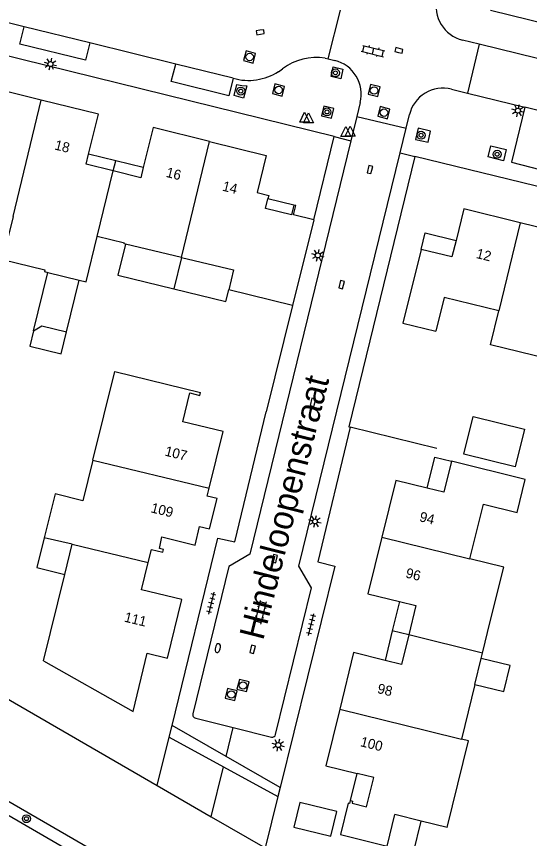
# Model space of a CAD drawing. Extents: x 128000 to 131008, y 398996 to 402500.
# Drawn here: x 128043.1 to 128094.7, y 399274.1 to 399356.7 of the extents above; entities that cross this region are included whole.
import ezdxf

# ---------------------------------------------------------------- set-up
doc = ezdxf.new("R2010")
doc.units = 0
for name, color, linetype in [('gg-afsc-erfafscheiding', 7, 'Continuous'), ('gg-anno-huisnummerreeks BGT', 7, 'Continuous'), ('gg-anno-openbare ruimte label', 7, 'Continuous'), ('gg-bbg-gedigitaliseerde bebouwing', 7, 'Continuous'), ('gg-bbg-gedigitaliseerde bijgebouw', 7, 'Continuous'), ('gg-bbg-hoofdgebouw', 7, 'Continuous'), ('gg-bbg-luifel en loopbrug', 7, 'Continuous'), ('gg-bbg-tussenscheiding', 7, 'Continuous'), ('gg-knt-BGT kruinlijn', 7, 'Continuous'), ('gg-knt-bovenkant onderkant talud', 7, 'Continuous'), ('gg-knt-verharding', 7, 'Continuous'), ('gg-knt-verharding nz', 7, 'Continuous'), ('gg-kntw-beschoeiing', 7, 'Continuous'), ('gt-grn-groengrens', 7, 'Continuous'), ('gt-grn-vlakafsluiter', 7, 'Continuous'), ('gt-grn-weggrens', 7, 'Continuous'), ('gt-symb-boom', 7, 'Continuous'), ('gt-symb-brandkraan', 7, 'Continuous'), ('gt-symb-klinker verharding', 7, 'Continuous'), ('gt-symb-kolk', 7, 'Continuous'), ('gt-symb-lichtmast', 7, 'Continuous'), ('gt-symb-rioolschacht', 7, 'Continuous'), ('gt-symb-tegel verharding', 7, 'Continuous'), ('gt-symb-waterafsluiter', 7, 'Continuous')]:
    doc.layers.add(name, color=color, linetype=linetype)

# ---------------------------------------------------------------- blocks, each defined once
blk = doc.blocks.new('gt0-KOLK')
at = {"layer": 'gt-symb-kolk'}
blk.add_lwpolyline([(0, 0), (0.375, 0), (0.375, 0.4), (-0.375, 0.4), (-0.375, 0), (0, 0)], dxfattribs=at)
blk = doc.blocks.new('gt0-KL1')
at = {"layer": 'gt-symb-klinker verharding'}
for p, q in [((-1.15, 0.3), (1.15, 0.3)), ((-1, -0.3), (-1, 0.3)), ((-0.5, 0.3), (-0.5, 0.45)), ((0, -0.3), (0, 0.3)), ((0.5, 0.3), (0.5, 0.45)), ((1, -0.3), (1, 0.3)), ((-1.15, -0.3), (1.15, -0.3)), ((-0.5, -0.45), (-0.5, -0.3)), ((0.5, -0.45), (0.5, -0.3))]:
    blk.add_line(p, q, dxfattribs=at)
blk = doc.blocks.new('gt0-BOOM')
at = {"layer": 'gt-symb-boom'}
for radius in [0.4, 0.2]:
    blk.add_circle((0, 0), radius, dxfattribs=at)
blk = doc.blocks.new('gt0-RS')
at = {"layer": 'gt-symb-rioolschacht'}
blk.add_lwpolyline([(-0.5, -0.5), (0.5, -0.5), (0.5, 0.5), (-0.5, 0.5)], close=True, dxfattribs=at)
blk.add_circle((0, 0), 0.375, dxfattribs=at)
blk = doc.blocks.new('gt0-LMAST')
at = {"layer": 'gt-symb-lichtmast'}
for p, q in [((-0.182, 0.173), (-0.447, 0.438)), ((-0.005, 0.246), (-0.005, 0.621)), ((0.172, 0.173), (0.437, 0.438)), ((-0.255, -0.004), (-0.63, -0.004)), ((-0.182, -0.181), (-0.447, -0.446)), ((-0.005, -0.254), (-0.005, -0.629)), ((0.437, -0.446), (0.172, -0.181)), ((0.245, -0.004), (0.62, -0.004))]:
    blk.add_line(p, q, dxfattribs=at)
blk.add_circle((-0.005, -0.004), 0.25, dxfattribs=at)
blk = doc.blocks.new('gt0-WAFSL')
at = {"layer": 'gt-symb-waterafsluiter'}
for p, q in [((-0.5, -0.333), (0, 0.667)), ((0, 0.667), (0.5, -0.333)), ((0.5, -0.333), (-0.5, -0.333))]:
    blk.add_line(p, q, dxfattribs=at)
blk = doc.blocks.new('gt0-BR')
at = {"layer": 'gt-symb-brandkraan'}
for centre, radius, start, end in [((-0.244, 0), 0.206, 107.56694, 252.43307), ((0.599, -2.664), 3, 106.89205, 107.56694), ((0, -0.691), 0.938, 73.10799, 106.89205), ((-0.599, -2.664), 3, 72.43309, 73.10799), ((0.244, 0), 0.206, 287.56695, 72.43309), ((0.599, 2.664), 3, 252.43307, 253.10797), ((0, 0.691), 0.938, 253.10797, 286.89206), ((-0.599, 2.664), 3, 286.89206, 287.56695)]:
    blk.add_arc(centre, radius, start, end, dxfattribs=at)
blk = doc.blocks.new('gt0-TEG1')
at = {"layer": 'gt-symb-tegel verharding'}
for p, q in [((-1.125, 0), (1.125, 0)), ((-0.9, -0.25), (-0.9, 0.25)), ((-0.45, -0.25), (-0.45, 0.25)), ((0, -0.25), (0, 0.25)), ((0.45, -0.25), (0.45, 0.25)), ((0.9, -0.25), (0.9, 0.25))]:
    blk.add_line(p, q, dxfattribs=at)

msp = doc.modelspace()

# ---------------------------------------------------------------- linework, layer by layer
at = {"layer": 'gg-afsc-erfafscheiding'}
for p, q in [((128070.893, 399327.682), (128068.247, 399317.005)), ((128085.417, 399313.315), (128076.7, 399315.473)), ((128058.496, 399284.31), (128058.79, 399285.49)), ((128057.284, 399279.447), (128058.496, 399284.31))]:
    msp.add_line(p, q, dxfattribs=at)
msp.add_lwpolyline([(128083.2, 399342.66), (128076.556, 399315.509), (128076.7, 399315.473)], dxfattribs=at)
at = {"layer": 'gg-bbg-gedigitaliseerde bebouwing'}
for p, q in [((128059.726, 399332.519), (128054.096, 399333.859)), ((128046.287, 399331.013), (128049.453, 399330.236)), ((128070.893, 399327.682), (128064.485, 399329.263)), ((128048.745, 399303.705), (128045.937, 399304.336)), ((128047.995, 399300.659), (128048.745, 399303.705)), ((128045.856, 399291.978), (128047.995, 399300.659)), ((128090.004, 399292.768), (128090.778, 399295.926)), ((128089.872, 399292.231), (128090.004, 399292.768)), ((128089.229, 399289.609), (128089.872, 399292.231)), ((128089.229, 399289.609), (128087.882, 399284.119)), ((128080.405, 399273.377), (128081.178, 399276.529))]:
    msp.add_line(p, q, dxfattribs=at)
for points in [[(128042.8, 399336.612), (128041.751, 399332.306), (128046.011, 399331.268)], [(128049.453, 399330.236), (128050.144, 399330.066), (128051.264, 399334.631)], [(128054.096, 399333.859), (128053.984, 399333.886), (128054.002, 399333.963), (128051.264, 399334.631)], [(128059.726, 399332.519), (128064.976, 399331.269), (128064.485, 399329.263)], [(128046.011, 399331.268), (128045.968, 399331.091), (128046.287, 399331.013)], [(128091.621, 399327.138), (128086.126, 399328.485), (128085.29, 399325.09)], [(128099.436, 399321.621), (128090.787, 399323.741), (128091.621, 399327.138)], [(128050.825, 399312.142), (128053.019, 399321.043), (128061.657, 399318.936)], [(128050.825, 399312.142), (128049.823, 399308.074), (128047.027, 399308.764), (128045.937, 399304.336)], [(128088.735, 399302.238), (128090.081, 399307.723), (128093.468, 399306.893), (128094.281, 399310.212), (128086.862, 399312.033)], [(128090.778, 399295.926), (128092.147, 399301.382), (128088.735, 399302.238)], [(128086.435, 399275.24), (128088.569, 399283.951), (128087.882, 399284.119)], [(128076.656, 399277.636), (128076.491, 399277.676), (128075.719, 399274.525), (128080.405, 399273.377)]]:
    msp.add_lwpolyline(points, dxfattribs=at)
at = {"layer": 'gg-bbg-gedigitaliseerde bijgebouw'}
for points in [[(128044.857, 399325.145), (128045.703, 399325.659), (128048.19, 399325.053)], [(128044.857, 399325.145), (128044.48, 399323.596), (128047.647, 399322.824), (128048.19, 399325.053)], [(128071.619, 399277.754), (128071.011, 399275.276), (128074.736, 399274.363), (128075.344, 399276.841), (128071.619, 399277.754)]]:
    msp.add_lwpolyline(points, dxfattribs=at)
at = {"layer": 'gg-bbg-hoofdgebouw'}
for p, q in [((128088.11, 399337.39), (128087.335, 399334.232)), ((128093.795, 399335.995), (128088.11, 399337.39)), ((128073.024, 399336.303), (128070.893, 399327.682)), ((128099.48, 399334.6), (128093.795, 399335.995)), ((128081.27, 399310.1), (128079.875, 399304.41)), ((128084.437, 399309.323), (128081.27, 399310.1)), ((128079.875, 399304.41), (128078.48, 399298.72)), ((128078.48, 399298.72), (128081.65, 399297.955)), ((128077.03, 399292.81), (128075.635, 399287.12)), ((128080.196, 399292.033), (128077.03, 399292.81)), ((128076.656, 399277.636), (128076.731, 399277.942)), ((128083.829, 399275.879), (128081.178, 399276.529)), ((128086.435, 399275.24), (128083.829, 399275.879))]:
    msp.add_line(p, q, dxfattribs=at)
for points in [[(128045.639, 399348.319), (128039.97, 399349.71), (128038.981, 399345.69)], [(128050.391, 399342.89), (128051.38, 399346.91), (128045.639, 399348.319)], [(128062.549, 399344.169), (128056.87, 399345.56), (128055.889, 399341.54)], [(128062.549, 399344.169), (128068.26, 399342.77), (128067.34, 399339.04), (128068.51, 399338.75), (128068.427, 399338.416)], [(128052.867, 399341.202), (128050.14, 399341.871), (128050.391, 399342.89)], [(128055.889, 399341.54), (128055.64, 399340.521), (128052.867, 399341.202)], [(128071.019, 399337.777), (128070.776, 399336.797), (128068.185, 399337.44), (128068.427, 399338.416)], [(128073.024, 399336.303), (128071.005, 399336.802), (128071.233, 399337.724), (128071.019, 399337.777)], [(128087.335, 399334.232), (128086.926, 399332.563), (128083.817, 399333.326)], [(128083.817, 399333.326), (128081.991, 399325.897), (128085.29, 399325.09)], [(128062.505, 399309.322), (128063.91, 399315.02), (128059.86, 399316.01), (128060.566, 399318.895), (128061.586, 399318.645), (128061.657, 399318.936)], [(128086.862, 399312.033), (128086.097, 399308.916), (128084.437, 399309.323)], [(128056.394, 399301.859), (128056.716, 399303.16), (128057.843, 399302.885), (128057.914, 399303.176), (128057.517, 399303.273), (128057.759, 399304.438), (128061.1, 399303.62), (128061.558, 399305.479), (128062.535, 399305.238), (128063.307, 399308.291), (128062.311, 399308.536), (128062.505, 399309.322)], [(128045.856, 399291.978), (128054.873, 399286.884), (128056.291, 399292.761), (128058.341, 399292.26), (128059.76, 399298.14), (128055.72, 399299.13), (128056.394, 399301.859)], [(128081.65, 399297.955), (128083.305, 399297.555), (128082.586, 399294.597)], [(128082.586, 399294.597), (128081.857, 399291.626), (128080.196, 399292.033)], [(128075.635, 399287.12), (128074.24, 399281.43), (128077.396, 399280.656)], [(128076.731, 399277.942), (128076.935, 399277.892), (128076.884, 399277.683), (128078.341, 399277.327), (128079.057, 399280.249), (128077.396, 399280.656)]]:
    msp.add_lwpolyline(points, dxfattribs=at)
at = {"layer": 'gg-bbg-luifel en loopbrug'}
for p, q in [((128053.14, 399342.215), (128050.391, 399342.89)), ((128052.867, 399341.202), (128053.14, 399342.215)), ((128055.889, 399341.54), (128053.14, 399342.215)), ((128071.019, 399337.777), (128068.427, 399338.416)), ((128059.726, 399332.519), (128058.954, 399329.348)), ((128044.857, 399325.145), (128046.287, 399331.013)), ((128048.19, 399325.053), (128049.453, 399330.236)), ((128081.65, 399297.955), (128080.925, 399295.003)), ((128080.925, 399295.003), (128080.196, 399292.033)), ((128082.586, 399294.597), (128080.925, 399295.003)), ((128076.731, 399277.942), (128077.396, 399280.656))]:
    msp.add_line(p, q, dxfattribs=at)
for points in [[(128083.817, 399333.326), (128084.225, 399334.986), (128087.335, 399334.232)], [(128054.096, 399333.859), (128053.331, 399330.718), (128058.954, 399329.348)], [(128058.954, 399329.348), (128064.195, 399328.071), (128064.485, 399329.263)], [(128089.052, 399316.519), (128094.213, 399315.257), (128093.288, 399311.474), (128088.127, 399312.737), (128089.052, 399316.519)], [(128084.437, 399309.323), (128085.201, 399312.441), (128086.862, 399312.033)], [(128045.937, 399304.336), (128045.191, 399301.362), (128047.995, 399300.659)], [(128089.229, 399289.609), (128092.143, 399288.894), (128092.786, 399291.516), (128089.872, 399292.231)], [(128080.405, 399273.377), (128083.056, 399272.727), (128083.829, 399275.879)]]:
    msp.add_lwpolyline(points, dxfattribs=at)
at = {"layer": 'gg-bbg-tussenscheiding'}
for p, q in [((128042.8, 399336.612), (128045.639, 399348.319)), ((128059.726, 399332.519), (128062.549, 399344.169)), ((128051.264, 399334.631), (128052.867, 399341.202)), ((128093.795, 399335.995), (128091.621, 399327.138)), ((128050.825, 399312.142), (128062.505, 399309.322)), ((128079.875, 399304.41), (128088.735, 399302.238)), ((128048.745, 399303.705), (128056.394, 399301.859)), ((128090.004, 399292.768), (128082.586, 399294.597))]:
    msp.add_line(p, q, dxfattribs=at)
msp.add_lwpolyline([(128075.635, 399287.12), (128084.486, 399284.951), (128087.882, 399284.119)], dxfattribs=at)
at = {"layer": 'gg-knt-BGT kruinlijn'}
for p, q in [((128058.496, 399284.31), (128063.957, 399281.324)), ((128063.957, 399281.324), (128069.416, 399278.34))]:
    msp.add_line(p, q, dxfattribs=at)
at = {"layer": 'gg-knt-bovenkant onderkant talud'}
msp.add_line((128000, 399300.881), (128056.572, 399268.252), dxfattribs=at)
at = {"layer": 'gg-knt-verharding'}
for p, q in [((128075.07, 399344.66), (128018, 399358.72)), ((128043.919, 399355.694), (128033.694, 399358.214)), ((128074.485, 399352.472), (128075.703, 399357.354)), ((128144.28, 399344.21), (128090.8, 399357.32)), ((128059.158, 399351.939), (128050.52, 399354.068)), ((128089.645, 399353.937), (128087.999, 399354.34)), ((128089.645, 399353.937), (128088.484, 399349.033)), ((128095.533, 399352.493), (128089.645, 399353.937)), ((128074.17, 399352.55), (128074.485, 399352.472)), ((128074.485, 399352.472), (128075.141, 399352.309)), ((128069.49, 399351.18), (128069.901, 399351.48)), ((128086.87, 399349.43), (128088.484, 399349.033)), ((128088.484, 399349.033), (128094.254, 399347.613)), ((128077.7, 399348.08), (128077.359, 399346.684)), ((128077.359, 399346.684), (128076.762, 399344.243)), ((128077.359, 399346.684), (128082.307, 399345.496)), ((128082.307, 399345.496), (128082.641, 399346.861)), ((128081.703, 399343.029), (128082.307, 399345.496)), ((128073.024, 399336.303), (128075.07, 399344.66)), ((128140.46, 399328.65), (128083.2, 399342.66)), ((128061.16, 399286.23), (128064.93, 399285.29)), ((128064.215, 399282.365), (128058.79, 399285.49)), ((128064.93, 399285.29), (128068.78, 399284.33)), ((128069.64, 399279.24), (128064.215, 399282.365))]:
    msp.add_line(p, q, dxfattribs=at)
for points in [[(128050.52, 399354.068), (128050.083, 399352.324), (128043.481, 399353.938), (128043.919, 399355.694)], [(128064.923, 399350.517), (128064.501, 399348.745), (128058.698, 399350.178), (128059.158, 399351.939)], [(128075.737, 399350.452), (128074.766, 399350.7), (128074.981, 399351.653), (128075.96, 399351.432), (128075.737, 399350.452)], [(128065.313, 399349.894), (128065.798, 399349.799), (128066.292, 399349.759), (128065.981, 399348.508), (128065.02, 399348.779), (128065.313, 399349.894)], [(128074.056, 399347.714), (128073.82, 399346.754), (128074.799, 399346.502), (128075.043, 399347.474), (128074.056, 399347.714)], [(128094.254, 399347.613), (128092.894, 399342.071), (128097.687, 399340.863), (128099.059, 399346.43)], [(128084.774, 399345.206), (128083.518, 399345.499), (128083.26, 399344.365), (128084.516, 399344.087), (128084.774, 399345.206)], [(128076.762, 399344.243), (128066.6, 399302.7), (128064.49, 399301.46), (128060.88, 399286.669)], [(128069.2, 399284.58), (128072.8, 399299.31), (128071.54, 399301.51), (128081.703, 399343.029)], [(128090.549, 399342.62), (128090.84, 399343.725), (128092.365, 399343.349), (128092.089, 399342.236), (128090.549, 399342.62)], [(128058.79, 399285.49), (128063.4, 399304.31), (128065.11, 399303.93), (128068.247, 399317.005)], [(128076.7, 399315.473), (128073.43, 399301.93), (128075.151, 399301.49), (128069.64, 399279.24)]]:
    msp.add_lwpolyline(points, dxfattribs=at)
for centre, radius, start, end in [((128088.846, 399357.75), 3.514, 166.34527, 256.05798), ((128073.36, 399346.732), 5.875, 82.07236, 126.06959), ((128074.308, 399348.916), 3.493, 346.14608, 76.21083), ((128066.464, 399355.965), 5.661, 254.20678, 302.31328), ((128086.039, 399346.033), 3.497, 76.24663, 166.30841), ((128061.217, 399286.575), 0.35, 164.41281, 260.64773), ((128068.869, 399284.658), 0.34, 254.82249, 346.70295)]:
    msp.add_arc(centre, radius, start, end, dxfattribs=at)
at = {"layer": 'gg-knt-verharding nz'}
for p, q in [((128050.52, 399354.068), (128043.919, 399355.694)), ((128064.923, 399350.517), (128059.158, 399351.939)), ((128099.059, 399346.43), (128094.254, 399347.613))]:
    msp.add_line(p, q, dxfattribs=at)
at = {"layer": 'gg-kntw-beschoeiing'}
for p, q in [((128007.427, 399308.249), (128057.284, 399279.447)), ((128000, 399302.245), (128057.219, 399269.29)), ((128057.284, 399279.447), (128062.729, 399276.301)), ((128062.729, 399276.301), (128068.13, 399273.181))]:
    msp.add_line(p, q, dxfattribs=at)
at = {"layer": 'gt-grn-groengrens'}
msp.add_line((128062.729, 399276.301), (128063.957, 399281.324), dxfattribs=at)
at = {"layer": 'gt-grn-vlakafsluiter'}
for p, q in [((128069.64, 399279.24), (128069.416, 399278.34)), ((128069.416, 399278.34), (128068.13, 399273.181))]:
    msp.add_line(p, q, dxfattribs=at)
at = {"layer": 'gt-grn-weggrens'}
for p, q in [((128075.07, 399344.66), (128076.762, 399344.243)), ((128081.703, 399343.029), (128083.2, 399342.66)), ((128064.215, 399282.365), (128064.93, 399285.29))]:
    msp.add_line(p, q, dxfattribs=at)

# ---------------------------------------------------------------- block references
at = {"layer": 'gt-symb-boom'}
for p in [(128075.211, 399351.059), (128065.69, 399349.229), (128074.36, 399347.131), (128083.818, 399344.792), (128091.465, 399342.883), (128044.146, 399276.124)]:
    msp.add_blockref('gt0-BOOM', p, dxfattribs=at)
at = {"layer": 'gt-symb-brandkraan', "rotation": 76.17220496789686}
msp.add_blockref('gt0-BR', (128063.378, 399293.264), dxfattribs=at)
at = {"layer": 'gt-symb-klinker verharding'}
for p, rotation in [((128079, 399353.245), -13.772145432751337), ((128067.704, 399296.855), 76.17220496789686)]:
    msp.add_blockref('gt0-KL1', p, dxfattribs=dict(at, rotation=rotation))
at = {"layer": 'gt-symb-kolk'}
for p, rotation in [((128067.625, 399355.345), -171.950938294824), ((128081.541, 399353.116), -13.827795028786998), ((128078.869, 399341.3), 76.22785456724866), ((128076.023, 399329.731), 76.22785456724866), ((128073.141, 399317.907), 76.22785456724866), ((128069.29, 399302.202), 76.22785456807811), ((128067.07, 399293.099), 76.22785456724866)]:
    msp.add_blockref('gt0-KOLK', p, dxfattribs=dict(at, rotation=rotation))
at = {"layer": 'gt-symb-lichtmast'}
for p, rotation in [((128046.565, 399351.941), -13.827795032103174), ((128093.551, 399347.269), 76.22785456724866), ((128073.43, 399332.727), 76.22785456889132), ((128073.152, 399305.995), 76.22785456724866), ((128069.457, 399283.528), 76.22785456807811)]:
    msp.add_blockref('gt0-LMAST', p, dxfattribs=dict(at, rotation=rotation))
at = {"layer": 'gt-symb-rioolschacht'}
for p, rotation in [((128066.585, 399352.654), -13.772145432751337), ((128069.495, 399349.338), -13.77214542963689), ((128079.091, 399349.292), -13.772145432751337), ((128080.088, 399347.061), -13.772145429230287), ((128065.915, 399289.506), 76.17220496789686), ((128064.741, 399288.6), 76.17220496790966)]:
    msp.add_blockref('gt0-RS', p, dxfattribs=dict(at, rotation=rotation))
at = {"layer": 'gt-symb-tegel verharding', "rotation": 76.17220496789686}
for p in [(128062.737, 399297.777), (128072.773, 399295.625)]:
    msp.add_blockref('gt0-TEG1', p, dxfattribs=at)
at = {"layer": 'gt-symb-waterafsluiter'}
for p in [(128072.115, 399346.431), (128072.512, 399346.377), (128076.252, 399345.005), (128076.699, 399345.049)]:
    msp.add_blockref('gt0-WAFSL', p, dxfattribs=at)

# ---------------------------------------------------------------- texts
at = {"layer": 'gg-anno-huisnummerreeks BGT'}
for s, rotation, p in [('18', 346.2, (128046.912, 399343.372)), ('16', 346.2, (128058.113, 399340.622)), ('14', 346.2, (128063.773, 399339.236)), ('12', 346.2, (128089.289, 399332.467)), ('107', 346.2, (128057.996, 399312.613)), ('109', 346.2, (128056.592, 399306.916)), ('94', 346.2, (128083.588, 399306.019)), ('96', 346.2, (128082.201, 399300.364)), ('111', 346.4, (128053.914, 399295.936)), ('98', 346.2, (128079.356, 399288.764)), ('100', 346.2, (128077.646, 399283.418))]:
    msp.add_text(s, height=1, rotation=rotation, dxfattribs=at).set_placement(p)
at = {"layer": 'gg-anno-openbare ruimte label'}
msp.add_text('Hindeloopenstraat', height=2.5, rotation=75.8, dxfattribs=at).set_placement((128067.941, 399293.96))

doc.saveas('drawing.dxf')
